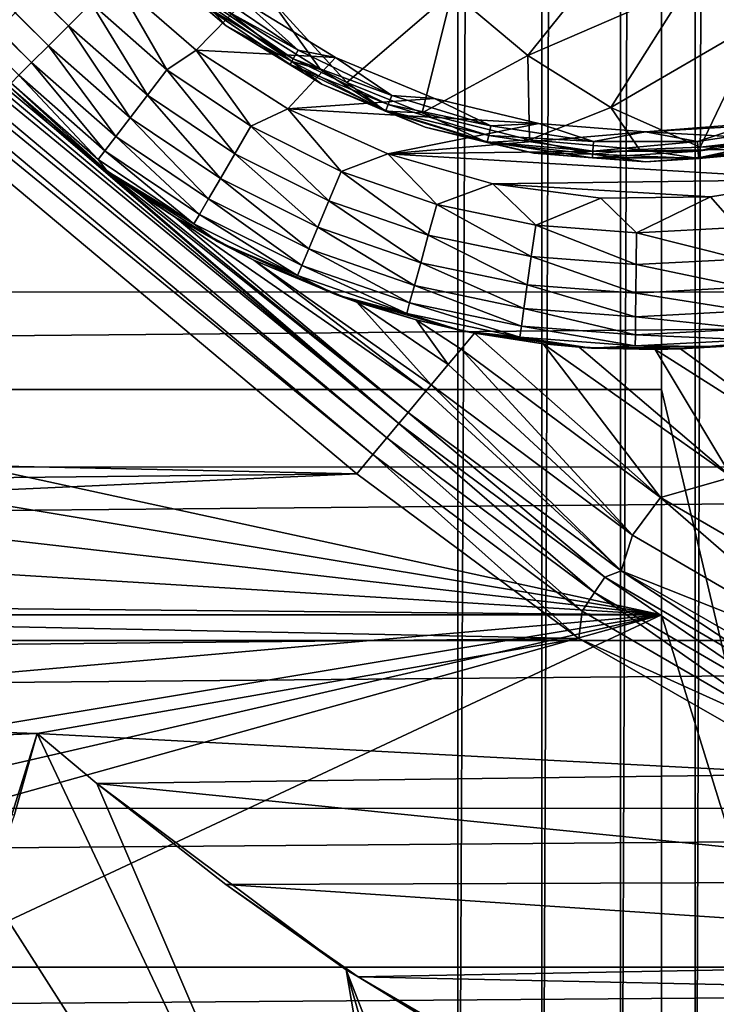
# Model space of a CAD drawing. Header units: metres. Extents: x -205 to 205, y -104 to 104.
# Tile 1026 of 1056: x 31.82 to 36.46, y -59.32 to -52.76. Entities that reach past the tile are written whole.
import ezdxf

# ---------------------------------------------------------------- set-up
doc = ezdxf.new("R2010")
doc.units = ezdxf.units.M
doc.layers.add('solid_01_2-CONSUMER_EHM_BOX_SW0001', color=7, linetype='CONTINUOUS')

msp = doc.modelspace()

# ---------------------------------------------------------------- linework, layer by layer
at = {"layer": 'solid_01_2-CONSUMER_EHM_BOX_SW0001'}
for points in [[(36.318722, -63.909256), (36.318783, 63.992058), (36.758934, 64.323364)], [(36.758873, -64.240562), (36.318722, -63.909256), (36.758934, 64.323364)], [(35.821896, -63.660854), (35.821957, 63.74366), (36.318783, 63.992058)], [(36.318722, -63.909256), (35.821896, -63.660854), (36.318783, 63.992058)], [(35.297779, -63.512024), (35.29784, 63.59483), (35.821957, 63.74366)], [(35.821896, -63.660854), (35.297779, -63.512024), (35.821957, 63.74366)], [(34.739155, -63.458595), (34.739216, 63.541405), (35.29784, 63.59483)], [(35.297779, -63.512024), (34.739155, -63.458595), (35.29784, 63.59483)], [(30.739157, -63.458595), (30.739216, 63.541405), (34.739216, 63.541405)], [(30.739157, -63.458595), (34.739216, 63.541405), (34.739155, -63.458595)], [(38.274673, -42.903759, 75), (-63.60397, -54.56757, 75), (63.596031, -54.576706, 75)], [(38.274673, -42.903759, 75), (37.499931, -42.958599, 75), (-63.60397, -54.56757, 75)], [(37.499931, -42.958599, 75), (-37.500069, -42.958565, 75), (-63.60397, -54.56757, 75)], [(32.146683, -52.801075, 13.400871), (22.784548, -43.531986, 13.366093), (22.673023, -43.574764, 13.293175)], [(32.146683, -52.801075, 13.400871), (22.906591, -43.490772, 13.423147), (22.784548, -43.531986, 13.366093)], [(32.29628, -52.651474, 13.474928), (22.906591, -43.490772, 13.423147), (32.146683, -52.801075, 13.400871)], [(32.012505, -52.935253, 13.281551), (22.673023, -43.574764, 13.293175), (22.577917, -43.615456, 13.20919)], [(32.146683, -52.801075, 13.400871), (22.673023, -43.574764, 13.293175), (32.012505, -52.935253, 13.281551)], [(31.900492, -53.047264, 13.122963), (22.503401, -43.652615, 13.120781), (22.450809, -43.686481, 13.034579)], [(31.900492, -53.047264, 13.122963), (22.577917, -43.615456, 13.20919), (22.503401, -43.652615, 13.120781)], [(32.012505, -52.935253, 13.281551), (22.577917, -43.615456, 13.20919), (31.900492, -53.047264, 13.122963)], [(31.900492, -53.047264, 13.122963), (22.450809, -43.686481, 13.034579), (22.41806, -43.718296, 12.95445)], [(31.900492, -53.047264, 13.122963), (22.41806, -43.718296, 12.95445), (31.816271, -53.131485, 12.933075)], [(36.095982, -55.224731, 66.416206), (36.096569, -47.07473, 63.099998), (37.595528, -61.574837, 69)], [(36.096462, -48.57473, 69.5), (36.096569, -47.07473, 63.099998), (36.095982, -55.224731, 66.416206)], [(37.595528, -61.574837, 69), (36.096569, -47.07473, 63.099998), (37.596569, -47.074837, 63.099998)], [(24.632376, -47.299171, 1.911433), (24.553011, -47.393753, 1.771438), (34.346348, -55.450455, 1.911131)], [(32.037598, -53.473587, 1.955192), (24.632376, -47.299171, 1.911433), (34.346348, -55.450455, 1.911131)], [(32.037598, -53.473587, 1.955192), (31.746521, -53.201237, 1.989862), (24.632376, -47.299171, 1.911433)], [(24.553011, -47.393753, 1.771438), (24.458305, -47.506618, 1.656828), (34.266949, -55.545078, 1.771182)], [(24.553011, -47.393753, 1.771438), (34.266949, -55.545078, 1.771182), (34.346348, -55.450455, 1.911131)], [(24.458305, -47.506618, 1.656828), (24.351671, -47.633701, 1.571667), (34.172215, -55.657974, 1.656628)], [(24.458305, -47.506618, 1.656828), (34.172215, -55.657974, 1.656628), (34.266949, -55.545078, 1.771182)], [(17.889746, -55.43552, 1.571667), (34.065784, -55.784817, 1.571667), (24.351671, -47.633701, 1.571667)], [(24.351671, -47.633701, 1.571667), (34.065784, -55.784817, 1.571667), (34.172215, -55.657974, 1.656628)], [(36.096462, -48.57473, 72), (28.001348, -52.968945, 72), (27.511869, -52.548653, 72)], [(36.096462, -48.57473, 72), (28.421572, -53.458485, 72), (28.001348, -52.968945, 72)], [(36.096462, -48.57473, 72), (28.763157, -54.006577, 72), (28.421572, -53.458485, 72)], [(36.096462, -48.57473, 72), (29.017485, -54.599308, 72), (28.763157, -54.006577, 72)], [(36.096462, -48.57473, 72), (29.179283, -55.224236, 72), (29.017485, -54.599308, 72)], [(36.096462, -48.57473, 72), (36.095982, -55.224731, 72), (29.179283, -55.224236, 72)], [(36.096462, -48.57473, 69.5), (36.095982, -55.224731, 72), (36.096462, -48.57473, 72)], [(36.096462, -48.57473, 69.5), (36.095982, -55.224731, 66.416206), (36.095982, -55.224731, 72)], [(36.759777, -52.764748, 17.757044), (37.159161, -51.853065, 18.128479), (36.268665, -52.538586, 17.911619)], [(35.812233, -52.243183, 18.055279), (34.700737, -52.576309, 17.780788), (35.204338, -52.999836, 17.622282)], [(36.268665, -52.538586, 17.911619), (35.812233, -52.243183, 18.055279), (35.204338, -52.999836, 17.622282)], [(32.630417, -52.317368, 17.098219), (33.197197, -52.801437, 17.098219), (33.05167, -52.642094, 17.216368)], [(33.197197, -52.801437, 13.7), (33.197197, -52.801437, 17.098219), (32.630417, -52.317368, 17.098219)], [(32.630417, -52.317368, 13.7), (33.197197, -52.801437, 13.7), (32.630417, -52.317368, 17.098219)], [(33.037079, -52.660393, 13.623464), (33.197197, -52.801437, 13.7), (32.630417, -52.317368, 13.7)], [(32.801975, -53.095814, 13.474928), (32.453629, -52.494129, 13.5), (32.29628, -52.651474, 13.474928)], [(33.314819, -52.639683, 13.5), (32.453629, -52.494129, 13.5), (32.996052, -52.963753, 13.5)], [(32.801975, -53.095814, 13.474928), (32.996052, -52.963753, 13.5), (32.453629, -52.494129, 13.5)], [(33.064144, -52.626453, 13.558523), (33.104652, -52.575653, 13.515164), (33.675964, -52.965168, 13.515164)], [(33.675964, -52.965168, 13.515164), (33.104652, -52.575653, 13.515164), (33.314819, -52.639683, 13.5)], [(34.700737, -52.576309, 17.780788), (33.476261, -52.604401, 17.425642), (33.999798, -53.179996, 17.260666)], [(34.700737, -52.576309, 17.780788), (33.999798, -53.179996, 17.260666), (34.502426, -53.382103, 17.260666)], [(35.204338, -52.999836, 17.622282), (34.700737, -52.576309, 17.780788), (34.502426, -53.382103, 17.260666)], [(36.268665, -52.538586, 17.911619), (35.204338, -52.999836, 17.622282), (35.758606, -53.346909, 17.447828)], [(36.759777, -52.764748, 17.757044), (36.268665, -52.538586, 17.911619), (35.758606, -53.346909, 17.447828)], [(32.29628, -52.651474, 13.474928), (32.146683, -52.801075, 13.400871), (32.672859, -53.263412, 13.400871)], [(32.801975, -53.095814, 13.474928), (32.29628, -52.651474, 13.474928), (32.672859, -53.263412, 13.400871)], [(33.923615, -53.012733, 13.5), (33.314819, -52.639683, 13.5), (32.996052, -52.963753, 13.5)], [(33.064144, -52.626453, 13.558523), (33.643478, -53.021439, 13.558523), (33.037079, -52.660393, 13.623464)], [(33.197197, -52.801437, 17.098219), (33.633476, -53.038765, 17.216368), (33.05167, -52.642094, 17.216368)], [(33.05167, -52.642094, 17.216368), (33.633476, -53.038765, 17.216368), (33.201771, -52.701351, 17.260666)], [(33.064144, -52.626453, 13.558523), (33.675964, -52.965168, 13.515164), (33.643478, -53.021439, 13.558523)], [(33.476261, -52.604401, 17.425642), (33.201771, -52.701351, 17.260666), (33.825165, -53.093193, 17.260666)], [(33.675964, -52.965168, 13.515164), (33.314819, -52.639683, 13.5), (33.923615, -53.012733, 13.5)], [(33.476261, -52.604401, 17.425642), (33.825165, -53.093193, 17.260666), (33.999798, -53.179996, 17.260666)], [(33.037079, -52.660393, 13.623464), (33.621773, -53.059032, 13.623464), (33.197197, -52.801437, 13.7)], [(33.643478, -53.021439, 13.558523), (33.621773, -53.059032, 13.623464), (33.037079, -52.660393, 13.623464)], [(33.633476, -53.038765, 17.216368), (33.825165, -53.093193, 17.260666), (33.201771, -52.701351, 17.260666)], [(36.759777, -52.764748, 17.757044), (35.758606, -53.346909, 17.447828), (36.352333, -53.611111, 17.260666)], [(36.759777, -52.764748, 17.757044), (36.352333, -53.611111, 17.260666), (36.68454, -53.573166, 17.260666)], [(32.146683, -52.801075, 13.400871), (32.012505, -52.935253, 13.281551), (32.557056, -53.413734, 13.281551)], [(32.672859, -53.263412, 13.400871), (32.146683, -52.801075, 13.400871), (32.557056, -53.413734, 13.281551)], [(33.197197, -52.801437, 17.098219), (33.832722, -53.190884, 17.098219), (33.633476, -53.038765, 17.216368)], [(33.832722, -53.190884, 13.7), (33.832722, -53.190884, 17.098219), (33.197197, -52.801437, 17.098219)], [(33.197197, -52.801437, 13.7), (33.832722, -53.190884, 13.7), (33.197197, -52.801437, 17.098219)], [(33.621773, -53.059032, 13.623464), (33.832722, -53.190884, 13.7), (33.197197, -52.801437, 13.7)], [(32.012505, -52.935253, 13.281551), (31.900492, -53.047264, 13.122963), (32.460384, -53.539223, 13.122963)], [(32.557056, -53.413734, 13.281551), (32.012505, -52.935253, 13.281551), (32.460384, -53.539223, 13.122963)], [(33.360619, -53.471413, 13.474928), (32.996052, -52.963753, 13.5), (32.801975, -53.095814, 13.474928)], [(33.923615, -53.012733, 13.5), (32.996052, -52.963753, 13.5), (33.607624, -53.354992, 13.5)], [(33.360619, -53.471413, 13.474928), (33.607624, -53.354992, 13.5), (32.996052, -52.963753, 13.5)], [(33.643478, -53.021439, 13.558523), (33.675964, -52.965168, 13.515164), (34.29895, -53.265182, 13.515164)], [(34.29895, -53.265182, 13.515164), (33.675964, -52.965168, 13.515164), (33.923615, -53.012733, 13.5)], [(31.900492, -53.047264, 13.122963), (31.816271, -53.131485, 12.933075), (32.387695, -53.633579, 12.933075)], [(32.460384, -53.539223, 13.122963), (31.900492, -53.047264, 13.122963), (32.387695, -53.633579, 12.933075)], [(34.583275, -53.28595, 13.5), (33.923615, -53.012733, 13.5), (33.607624, -53.354992, 13.5)], [(33.643478, -53.021439, 13.558523), (34.275211, -53.325665, 13.558523), (33.621773, -53.059032, 13.623464)], [(33.832722, -53.190884, 17.098219), (34.257401, -53.371048, 17.160311), (33.633476, -53.038765, 17.216368)], [(33.633476, -53.038765, 17.216368), (34.257401, -53.371048, 17.160311), (33.825165, -53.093193, 17.260666)], [(33.643478, -53.021439, 13.558523), (34.29895, -53.265182, 13.515164), (34.275211, -53.325665, 13.558523)], [(34.29895, -53.265182, 13.515164), (33.923615, -53.012733, 13.5), (34.583275, -53.28595, 13.5)], [(35.204338, -52.999836, 17.622282), (34.502426, -53.382103, 17.260666), (35.216682, -53.560886, 17.260666)], [(35.758606, -53.346909, 17.447828), (35.204338, -52.999836, 17.622282), (35.216682, -53.560886, 17.260666)], [(32.801975, -53.095814, 13.474928), (32.672859, -53.263412, 13.400871), (33.254139, -53.654224, 13.400871)], [(33.360619, -53.471413, 13.474928), (32.801975, -53.095814, 13.474928), (33.254139, -53.654224, 13.400871)], [(33.621773, -53.059032, 13.623464), (34.259354, -53.366074, 13.623464), (33.832722, -53.190884, 13.7)], [(34.275211, -53.325665, 13.558523), (34.259354, -53.366074, 13.623464), (33.621773, -53.059032, 13.623464)], [(34.257401, -53.371048, 17.160311), (33.999798, -53.179996, 17.260666), (33.825165, -53.093193, 17.260666)], [(31.816271, -53.131485, 12.933075), (31.764072, -53.183685, 12.721427), (32.342644, -53.692059, 12.721427)], [(32.387695, -53.633579, 12.933075), (31.816271, -53.131485, 12.933075), (32.342644, -53.692059, 12.721427)], [(34.257401, -53.371048, 17.160311), (34.502426, -53.382103, 17.260666), (33.999798, -53.179996, 17.260666)], [(32.404606, -53.770142, 12.5), (31.764072, -53.183685, 12.721427), (31.746521, -53.201237, 12.5)], [(31.746521, -53.201237, 12.5), (31.746521, -53.201237, 1.989862), (32.037598, -53.473587, 1.955192)], [(31.746521, -53.201237, 12.5), (32.037598, -53.473587, 1.955192), (32.340057, -53.721371, 1.962343)], [(32.404606, -53.770142, 12.5), (31.746521, -53.201237, 12.5), (32.340057, -53.721371, 1.962343)], [(32.404606, -53.770142, 12.5), (32.342644, -53.692059, 12.721427), (31.764072, -53.183685, 12.721427)], [(33.832722, -53.190884, 17.098219), (34.521343, -53.47612, 17.098219), (34.257401, -53.371048, 17.160311)], [(34.521343, -53.47612, 13.7), (34.521343, -53.47612, 17.098219), (33.832722, -53.190884, 17.098219)], [(33.832722, -53.190884, 13.7), (34.521343, -53.47612, 13.7), (33.832722, -53.190884, 17.098219)], [(34.259354, -53.366074, 13.623464), (34.521343, -53.47612, 13.7), (33.832722, -53.190884, 13.7)], [(32.672859, -53.263412, 13.400871), (32.557056, -53.413734, 13.281551), (33.158634, -53.818195, 13.281551)], [(33.254139, -53.654224, 13.400871), (32.672859, -53.263412, 13.400871), (33.158634, -53.818195, 13.281551)], [(35.277554, -53.452606, 13.5), (34.583275, -53.28595, 13.5), (33.607624, -53.354992, 13.5)], [(34.275211, -53.325665, 13.558523), (34.29895, -53.265182, 13.515164), (34.959694, -53.468994, 13.515164)], [(34.959694, -53.468994, 13.515164), (34.29895, -53.265182, 13.515164), (34.583275, -53.28595, 13.5)], [(34.959694, -53.468994, 13.515164), (34.583275, -53.28595, 13.5), (35.277554, -53.452606, 13.5)], [(33.96294, -53.77203, 13.474928), (33.607624, -53.354992, 13.5), (33.360619, -53.471413, 13.474928)], [(35.277554, -53.452606, 13.5), (33.607624, -53.354992, 13.5), (34.272198, -53.654556, 13.5)], [(33.96294, -53.77203, 13.474928), (34.272198, -53.654556, 13.5), (33.607624, -53.354992, 13.5)], [(34.521343, -53.47612, 17.098219), (34.934387, -53.579868, 17.160311), (34.257401, -53.371048, 17.160311)], [(34.257401, -53.371048, 17.160311), (34.934387, -53.579868, 17.160311), (34.502426, -53.382103, 17.260666)], [(34.275211, -53.325665, 13.558523), (34.945232, -53.532341, 13.558523), (34.259354, -53.366074, 13.623464)], [(34.259354, -53.366074, 13.623464), (34.935574, -53.574661, 13.623464), (34.521343, -53.47612, 13.7)], [(34.945232, -53.532341, 13.558523), (34.935574, -53.574661, 13.623464), (34.259354, -53.366074, 13.623464)], [(34.275211, -53.325665, 13.558523), (34.959694, -53.468994, 13.515164), (34.945232, -53.532341, 13.558523)], [(35.758606, -53.346909, 17.447828), (35.216682, -53.560886, 17.260666), (35.950142, -53.625103, 17.260666)], [(35.758606, -53.346909, 17.447828), (35.950142, -53.625103, 17.260666), (36.352333, -53.611111, 17.260666)], [(35.989357, -53.508598, 13.5), (37.82262, -53.61031, 13.5), (38.636383, -53.354675, 13.5)], [(36.701153, -53.452545, 13.5), (35.989357, -53.508598, 13.5), (38.636383, -53.354675, 13.5)], [(32.557056, -53.413734, 13.281551), (32.460384, -53.539223, 13.122963), (33.078903, -53.955078, 13.122963)], [(33.158634, -53.818195, 13.281551), (32.557056, -53.413734, 13.281551), (33.078903, -53.955078, 13.122963)], [(34.934387, -53.579868, 17.160311), (35.216682, -53.560886, 17.260666), (34.502426, -53.382103, 17.260666)], [(32.340057, -53.721371, 1.962343), (32.037598, -53.473587, 1.955192), (34.346348, -55.450455, 1.911131)], [(33.360619, -53.471413, 13.474928), (33.254139, -53.654224, 13.400871), (33.880856, -53.967022, 13.400871)], [(33.96294, -53.77203, 13.474928), (33.360619, -53.471413, 13.474928), (33.880856, -53.967022, 13.400871)], [(35.989357, -53.508598, 13.5), (35.277554, -53.452606, 13.5), (34.272198, -53.654556, 13.5)], [(35.989357, -53.508598, 13.5), (34.272198, -53.654556, 13.5), (37.82262, -53.61031, 13.5)], [(34.521343, -53.47612, 17.098219), (35.246109, -53.65012, 17.098219), (34.934387, -53.579868, 17.160311)], [(35.246109, -53.65012, 13.7), (35.246109, -53.65012, 17.098219), (34.521343, -53.47612, 17.098219)], [(34.521343, -53.47612, 13.7), (35.246109, -53.65012, 13.7), (34.521343, -53.47612, 17.098219)], [(34.935574, -53.574661, 13.623464), (35.246109, -53.65012, 13.7), (34.521343, -53.47612, 13.7)], [(34.945232, -53.532341, 13.558523), (34.959694, -53.468994, 13.515164), (35.643429, -53.572052, 13.515164)], [(35.643429, -53.572052, 13.515164), (34.959694, -53.468994, 13.515164), (35.277554, -53.452606, 13.5)], [(35.643429, -53.572052, 13.515164), (35.277554, -53.452606, 13.5), (35.989357, -53.508598, 13.5)], [(36.334892, -53.572052, 13.515164), (35.643429, -53.572052, 13.515164), (35.989357, -53.508598, 13.5)], [(36.334892, -53.572052, 13.515164), (35.989357, -53.508598, 13.5), (36.701153, -53.452545, 13.5)], [(37.018631, -53.468998, 13.515164), (36.334892, -53.572052, 13.515164), (36.701153, -53.452545, 13.5)], [(36.339748, -53.636845, 13.558523), (36.334892, -53.572052, 13.515164), (37.018631, -53.468998, 13.515164)], [(36.339748, -53.636845, 13.558523), (37.018631, -53.468998, 13.515164), (37.033089, -53.532341, 13.558523)], [(32.460384, -53.539223, 13.122963), (32.387695, -53.633579, 12.933075), (33.018955, -54.057999, 12.933075)], [(33.078903, -53.955078, 13.122963), (32.460384, -53.539223, 13.122963), (33.018955, -54.057999, 12.933075)], [(34.934387, -53.579868, 17.160311), (35.637081, -53.656796, 17.216368), (35.216682, -53.560886, 17.260666)], [(34.945232, -53.532341, 13.558523), (35.638577, -53.636845, 13.558523), (34.935574, -53.574661, 13.623464)], [(34.945232, -53.532341, 13.558523), (35.643429, -53.572052, 13.515164), (35.638577, -53.636845, 13.558523)], [(35.637081, -53.656796, 17.216368), (35.950142, -53.625103, 17.260666), (35.216682, -53.560886, 17.260666)], [(35.638577, -53.636845, 13.558523), (35.643429, -53.572052, 13.515164), (36.334892, -53.572052, 13.515164)], [(35.638577, -53.636845, 13.558523), (36.334892, -53.572052, 13.515164), (36.339748, -53.636845, 13.558523)], [(36.339748, -53.636845, 13.558523), (37.033089, -53.532341, 13.558523), (36.342991, -53.680134, 13.623464)], [(37.033089, -53.532341, 13.558523), (37.042747, -53.574665, 13.623464), (36.342991, -53.680134, 13.623464)], [(37.043938, -53.579872, 17.160311), (36.68454, -53.573166, 17.260666), (36.352333, -53.611111, 17.260666)], [(32.387695, -53.633579, 12.933075), (32.342644, -53.692059, 12.721427), (32.9818, -54.121788, 12.721427)], [(33.018955, -54.057999, 12.933075), (32.387695, -53.633579, 12.933075), (32.9818, -54.121788, 12.721427)], [(34.272198, -53.654556, 13.5), (37.138, -53.824825, 13.5), (37.82262, -53.61031, 13.5)], [(35.246109, -53.65012, 17.098219), (35.637081, -53.656796, 17.216368), (34.934387, -53.579868, 17.160311)], [(34.935574, -53.574661, 13.623464), (35.63533, -53.680134, 13.623464), (35.246109, -53.65012, 13.7)], [(35.638577, -53.636845, 13.558523), (35.63533, -53.680134, 13.623464), (34.935574, -53.574661, 13.623464)], [(36.339748, -53.636845, 13.558523), (36.342991, -53.680134, 13.623464), (35.63533, -53.680134, 13.623464)], [(35.638577, -53.636845, 13.558523), (36.339748, -53.636845, 13.558523), (35.63533, -53.680134, 13.623464)], [(35.637081, -53.656796, 17.216368), (36.343391, -53.685459, 17.160311), (35.950142, -53.625103, 17.260666)], [(36.343391, -53.685459, 17.160311), (36.352333, -53.611111, 17.260666), (35.950142, -53.625103, 17.260666)], [(36.342991, -53.680134, 13.623464), (37.042747, -53.574665, 13.623464), (36.732235, -53.650116, 13.7)], [(36.732235, -53.650116, 17.098219), (37.043938, -53.579872, 17.160311), (36.343391, -53.685459, 17.160311)], [(36.343391, -53.685459, 17.160311), (37.043938, -53.579872, 17.160311), (36.352333, -53.611111, 17.260666)], [(32.404606, -53.770142, 12.5), (32.9818, -54.121788, 12.721427), (32.342644, -53.692059, 12.721427)], [(33.254139, -53.654224, 13.400871), (33.158634, -53.818195, 13.281551), (33.807236, -54.141914, 13.281551)], [(33.880856, -53.967022, 13.400871), (33.254139, -53.654224, 13.400871), (33.807236, -54.141914, 13.281551)], [(34.598923, -53.992676, 13.474928), (34.272198, -53.654556, 13.5), (33.96294, -53.77203, 13.474928)], [(34.272198, -53.654556, 13.5), (34.971481, -53.853935, 13.5), (37.138, -53.824825, 13.5)], [(34.598923, -53.992676, 13.474928), (34.971481, -53.853935, 13.5), (34.272198, -53.654556, 13.5)], [(35.246109, -53.65012, 17.098219), (35.989174, -53.708599, 17.098219), (35.637081, -53.656796, 17.216368)], [(35.989174, -53.708599, 13.7), (35.989174, -53.708599, 17.098219), (35.246109, -53.65012, 17.098219)], [(35.246109, -53.65012, 13.7), (35.989174, -53.708599, 13.7), (35.246109, -53.65012, 17.098219)], [(35.63533, -53.680134, 13.623464), (35.989174, -53.708599, 13.7), (35.246109, -53.65012, 13.7)], [(35.63533, -53.680134, 13.623464), (36.342991, -53.680134, 13.623464), (35.989174, -53.708599, 13.7)], [(35.989174, -53.708599, 17.098219), (36.343391, -53.685459, 17.160311), (35.637081, -53.656796, 17.216368)], [(35.989174, -53.708599, 17.098219), (36.732235, -53.650116, 17.098219), (36.343391, -53.685459, 17.160311)], [(36.732235, -53.650116, 13.7), (36.732235, -53.650116, 17.098219), (35.989174, -53.708599, 17.098219)], [(35.989174, -53.708599, 13.7), (36.732235, -53.650116, 13.7), (35.989174, -53.708599, 17.098219)], [(36.342991, -53.680134, 13.623464), (36.732235, -53.650116, 13.7), (35.989174, -53.708599, 13.7)], [(32.340057, -53.721371, 1.962343), (34.346348, -55.450455, 1.911131), (34.407589, -55.377468, 2.071429)], [(32.623722, -53.925873, 2.004916), (32.340057, -53.721371, 1.962343), (34.407589, -55.377468, 2.071429)], [(32.404606, -53.770142, 12.5), (32.340057, -53.721371, 1.962343), (32.623722, -53.925873, 2.004916)], [(32.404606, -53.770142, 12.5), (32.623722, -53.925873, 2.004916), (32.85614, -54.075645, 2.071429)], [(32.404606, -53.770142, 12.5), (32.85614, -54.075645, 2.071429), (33.138039, -54.237904, 12.5)], [(32.404606, -53.770142, 12.5), (33.138039, -54.237904, 12.5), (32.9818, -54.121788, 12.721427)], [(33.158634, -53.818195, 13.281551), (33.078903, -53.955078, 13.122963), (33.745777, -54.287918, 13.122963)], [(33.807236, -54.141914, 13.281551), (33.158634, -53.818195, 13.281551), (33.745777, -54.287918, 13.122963)], [(33.96294, -53.77203, 13.474928), (33.880856, -53.967022, 13.400871), (34.542603, -54.196609, 13.400871)], [(34.598923, -53.992676, 13.474928), (33.96294, -53.77203, 13.474928), (34.542603, -54.196609, 13.400871)], [(34.971481, -53.853935, 13.5), (36.421165, -53.939899, 13.5), (37.138, -53.824825, 13.5)], [(36.60146, -54.1451, 13.474928), (37.138, -53.824825, 13.5), (36.421165, -53.939899, 13.5)], [(35.258003, -54.129684, 13.474928), (34.971481, -53.853935, 13.5), (34.598923, -53.992676, 13.474928)], [(34.971481, -53.853935, 13.5), (35.692284, -53.949776, 13.5), (36.421165, -53.939899, 13.5)], [(35.258003, -54.129684, 13.474928), (35.692284, -53.949776, 13.5), (34.971481, -53.853935, 13.5)], [(32.85614, -54.075645, 2.071429), (32.623722, -53.925873, 2.004916), (34.407589, -55.377468, 2.071429)], [(33.078903, -53.955078, 13.122963), (33.018955, -54.057999, 12.933075), (33.699566, -54.397694, 12.933075)], [(33.745777, -54.287918, 13.122963), (33.078903, -53.955078, 13.122963), (33.699566, -54.397694, 12.933075)], [(33.880856, -53.967022, 13.400871), (33.807236, -54.141914, 13.281551), (34.492092, -54.379517, 13.281551)], [(34.542603, -54.196609, 13.400871), (33.880856, -53.967022, 13.400871), (34.492092, -54.379517, 13.281551)], [(35.929234, -54.180775, 13.474928), (35.692284, -53.949776, 13.5), (35.258003, -54.129684, 13.474928)], [(35.929234, -54.180775, 13.474928), (36.421165, -53.939899, 13.5), (35.692284, -53.949776, 13.5)], [(36.60146, -54.1451, 13.474928), (36.421165, -53.939899, 13.5), (35.929234, -54.180775, 13.474928)], [(34.598923, -53.992676, 13.474928), (34.542603, -54.196609, 13.400871), (35.228386, -54.339165, 13.400871)], [(35.258003, -54.129684, 13.474928), (34.598923, -53.992676, 13.474928), (35.228386, -54.339165, 13.400871)], [(32.85614, -54.075645, 2.071429), (34.407589, -55.377468, 2.071429), (34.526539, -55.23571, 2.396312)], [(33.380192, -54.361675, 2.290733), (32.85614, -54.075645, 2.071429), (34.526539, -55.23571, 2.396312)], [(33.380192, -54.361675, 2.290733), (33.138039, -54.237904, 12.5), (32.85614, -54.075645, 2.071429)], [(33.018955, -54.057999, 12.933075), (32.9818, -54.121788, 12.721427), (33.670925, -54.465729, 12.721427)], [(33.699566, -54.397694, 12.933075), (33.018955, -54.057999, 12.933075), (33.670925, -54.465729, 12.721427)], [(33.138039, -54.237904, 12.5), (33.670925, -54.465729, 12.721427), (32.9818, -54.121788, 12.721427)], [(33.807236, -54.141914, 13.281551), (33.745777, -54.287918, 13.122963), (34.449921, -54.532211, 13.122963)], [(34.492092, -54.379517, 13.281551), (33.807236, -54.141914, 13.281551), (34.449921, -54.532211, 13.122963)], [(35.258003, -54.129684, 13.474928), (35.228386, -54.339165, 13.400871), (35.926807, -54.392326, 13.400871)], [(35.929234, -54.180775, 13.474928), (35.258003, -54.129684, 13.474928), (35.926807, -54.392326, 13.400871)], [(36.60146, -54.1451, 13.474928), (35.929234, -54.180775, 13.474928), (36.626266, -54.355206, 13.400871)], [(34.542603, -54.196609, 13.400871), (34.492092, -54.379517, 13.281551), (35.20182, -54.52705, 13.281551)], [(35.228386, -54.339165, 13.400871), (34.542603, -54.196609, 13.400871), (35.20182, -54.52705, 13.281551)], [(35.929234, -54.180775, 13.474928), (35.926807, -54.392326, 13.400871), (36.626266, -54.355206, 13.400871)], [(33.138039, -54.237904, 12.5), (33.9314, -54.594696, 12.5), (33.670925, -54.465729, 12.721427)], [(33.380192, -54.361675, 2.290733), (33.9314, -54.594696, 12.5), (33.138039, -54.237904, 12.5)], [(33.745777, -54.287918, 13.122963), (33.699566, -54.397694, 12.933075), (34.418217, -54.647018, 12.933075)], [(34.449921, -54.532211, 13.122963), (33.745777, -54.287918, 13.122963), (34.418217, -54.647018, 12.933075)], [(35.228386, -54.339165, 13.400871), (35.20182, -54.52705, 13.281551), (35.924629, -54.582069, 13.281551)], [(35.926807, -54.392326, 13.400871), (35.228386, -54.339165, 13.400871), (35.924629, -54.582069, 13.281551)], [(36.626266, -54.355206, 13.400871), (35.926807, -54.392326, 13.400871), (36.648514, -54.543652, 13.281551)], [(33.380192, -54.361675, 2.290733), (34.526539, -55.23571, 2.396312), (34.561871, -55.193604, 2.474663)], [(33.380192, -54.361675, 2.290733), (34.561871, -55.193604, 2.474663), (34.06712, -54.64241, 2.607654)], [(33.380192, -54.361675, 2.290733), (34.06712, -54.64241, 2.607654), (33.9314, -54.594696, 12.5)], [(33.699566, -54.397694, 12.933075), (33.670925, -54.465729, 12.721427), (34.398563, -54.718174, 12.721427)], [(34.418217, -54.647018, 12.933075), (33.699566, -54.397694, 12.933075), (34.398563, -54.718174, 12.721427)], [(34.492092, -54.379517, 13.281551), (34.449921, -54.532211, 13.122963), (35.179642, -54.683903, 13.122963)], [(35.20182, -54.52705, 13.281551), (34.492092, -54.379517, 13.281551), (35.179642, -54.683903, 13.122963)], [(35.926807, -54.392326, 13.400871), (35.924629, -54.582069, 13.281551), (36.648514, -54.543652, 13.281551)], [(33.9314, -54.594696, 12.5), (34.398563, -54.718174, 12.721427), (33.670925, -54.465729, 12.721427)], [(34.449921, -54.532211, 13.122963), (34.418217, -54.647018, 12.933075), (35.162968, -54.801834, 12.933075)], [(35.179642, -54.683903, 13.122963), (34.449921, -54.532211, 13.122963), (35.162968, -54.801834, 12.933075)], [(35.20182, -54.52705, 13.281551), (35.179642, -54.683903, 13.122963), (35.922813, -54.740467, 13.122963)], [(35.924629, -54.582069, 13.281551), (35.20182, -54.52705, 13.281551), (35.922813, -54.740467, 13.122963)], [(36.648514, -54.543652, 13.281551), (35.924629, -54.582069, 13.281551), (36.667084, -54.70097, 13.122963)], [(-63.60397, -54.56757, 75), (-63.528271, -55.733059, 75), (63.596031, -54.576706, 75)], [(-63.528271, -55.733059, 75), (63.520164, -55.74218, 75), (63.596031, -54.576706, 75)], [(33.9314, -54.594696, 12.5), (34.768017, -54.833015, 12.5), (34.398563, -54.718174, 12.721427)], [(34.461193, -54.76078, 2.783489), (34.768017, -54.833015, 12.5), (33.9314, -54.594696, 12.5)], [(34.06712, -54.64241, 2.607654), (34.461193, -54.76078, 2.783489), (33.9314, -54.594696, 12.5)], [(35.924629, -54.582069, 13.281551), (35.922813, -54.740467, 13.122963), (36.667084, -54.70097, 13.122963)], [(34.06712, -54.64241, 2.607654), (34.561871, -55.193604, 2.474663), (34.675301, -55.058422, 2.689963)], [(34.06712, -54.64241, 2.607654), (34.675301, -55.058422, 2.689963), (34.461193, -54.76078, 2.783489)], [(34.418217, -54.647018, 12.933075), (34.398563, -54.718174, 12.721427), (35.152634, -54.874928, 12.721427)], [(35.162968, -54.801834, 12.933075), (34.418217, -54.647018, 12.933075), (35.152634, -54.874928, 12.721427)], [(35.179642, -54.683903, 13.122963), (35.162968, -54.801834, 12.933075), (35.921444, -54.859566, 12.933075)], [(35.922813, -54.740467, 13.122963), (35.179642, -54.683903, 13.122963), (35.921444, -54.859566, 12.933075)], [(34.768017, -54.833015, 12.5), (35.152634, -54.874928, 12.721427), (34.398563, -54.718174, 12.721427)], [(35.922813, -54.740467, 13.122963), (35.921444, -54.859566, 12.933075), (36.681049, -54.819256, 12.933075)], [(36.667084, -54.70097, 13.122963), (35.922813, -54.740467, 13.122963), (36.681049, -54.819256, 12.933075)], [(34.461193, -54.76078, 2.783489), (34.762089, -54.954994, 2.826262), (34.850548, -54.849571, 2.945816)], [(34.461193, -54.76078, 2.783489), (34.850548, -54.849571, 2.945816), (34.768017, -54.833015, 12.5)], [(34.461193, -54.76078, 2.783489), (34.675301, -55.058422, 2.689963), (34.762089, -54.954994, 2.826262)], [(35.162968, -54.801834, 12.933075), (35.152634, -54.874928, 12.721427), (35.920597, -54.93338, 12.721427)], [(35.921444, -54.859566, 12.933075), (35.162968, -54.801834, 12.933075), (35.920597, -54.93338, 12.721427)], [(36.681049, -54.819256, 12.933075), (35.921444, -54.859566, 12.933075), (36.689705, -54.892567, 12.721427)], [(34.762089, -54.954994, 2.826262), (36.08865, -55.943653, 2.826262), (34.850548, -54.849571, 2.945816)], [(34.768017, -54.833015, 12.5), (34.850548, -54.849571, 2.945816), (35.307575, -54.919758, 3.113578)], [(34.768017, -54.833015, 12.5), (35.307575, -54.919758, 3.113578), (35.547688, -54.942333, 3.190249)], [(34.768017, -54.833015, 12.5), (35.547688, -54.942333, 3.190249), (35.630302, -54.947857, 12.5)], [(34.768017, -54.833015, 12.5), (35.630302, -54.947857, 12.5), (35.152634, -54.874928, 12.721427)], [(36.08865, -55.943653, 2.826262), (35.307575, -54.919758, 3.113578), (34.850548, -54.849571, 2.945816)], [(35.630302, -54.947857, 12.5), (35.920597, -54.93338, 12.721427), (35.152634, -54.874928, 12.721427)], [(35.921444, -54.859566, 12.933075), (35.920597, -54.93338, 12.721427), (36.689705, -54.892567, 12.721427)], [(36.08865, -55.943653, 2.826262), (36.563931, -55.807259, 3.113388), (35.307575, -54.919758, 3.113578)], [(35.547688, -54.942333, 3.190249), (35.307575, -54.919758, 3.113578), (36.563931, -55.807259, 3.113388)], [(36.052807, -54.95826, 3.326003), (35.547688, -54.942333, 3.190249), (36.563931, -55.807259, 3.113388)], [(35.630302, -54.947857, 12.5), (35.547688, -54.942333, 3.190249), (36.052807, -54.95826, 3.326003)], [(35.630302, -54.947857, 12.5), (36.500134, -54.936802, 12.5), (35.920597, -54.93338, 12.721427)], [(35.630302, -54.947857, 12.5), (36.222809, -54.954048, 3.363718), (36.500134, -54.936802, 12.5)], [(35.630302, -54.947857, 12.5), (36.052807, -54.95826, 3.326003), (36.222809, -54.954048, 3.363718)], [(36.500134, -54.936802, 12.5), (36.689705, -54.892567, 12.721427), (35.920597, -54.93338, 12.721427)], [(36.773235, -54.907146, 3.456348), (36.222809, -54.954048, 3.363718), (37.405293, -55.81768, 3.325905)], [(36.500134, -54.936802, 12.5), (36.222809, -54.954048, 3.363718), (36.773235, -54.907146, 3.456348)], [(34.675301, -55.058422, 2.689963), (35.902519, -56.194016, 2.474663), (34.762089, -54.954994, 2.826262)], [(35.902519, -56.194016, 2.474663), (36.08865, -55.943653, 2.826262), (34.762089, -54.954994, 2.826262)], [(36.222809, -54.954048, 3.363718), (36.052807, -54.95826, 3.326003), (37.405293, -55.81768, 3.325905)], [(37.405293, -55.81768, 3.325905), (36.052807, -54.95826, 3.326003), (36.563931, -55.807259, 3.113388)], [(34.675301, -55.058422, 2.689963), (34.561871, -55.193604, 2.474663), (35.902519, -56.194016, 2.474663)], [(34.526539, -55.23571, 2.396312), (35.82703, -56.431637, 2.071429), (34.561871, -55.193604, 2.474663)], [(34.561871, -55.193604, 2.474663), (35.82703, -56.431637, 2.071429), (35.902519, -56.194016, 2.474663)], [(36.095982, -55.224731, 72), (29.179283, -55.224236, 67), (29.179283, -55.224236, 72)], [(29.179283, -55.224236, 66.416206), (29.179283, -55.224236, 67), (36.095982, -55.224731, 72)], [(29.179283, -55.224236, 66.416206), (36.095982, -55.224731, 72), (36.095982, -55.224731, 66.416206)], [(29.179283, -55.224236, 66.416206), (36.095982, -55.224731, 66.416206), (36.095875, -56.724731, 67.02655)], [(29.22772, -55.580963, 66.561356), (29.179283, -55.224236, 66.416206), (36.095875, -56.724731, 67.02655)], [(34.526539, -55.23571, 2.396312), (34.407589, -55.377468, 2.071429), (35.82703, -56.431637, 2.071429)], [(36.095982, -55.224731, 66.416206), (37.595528, -61.574837, 69), (36.095875, -56.724731, 67.02655)], [(34.407589, -55.377468, 2.071429), (34.346348, -55.450455, 1.911131), (35.717644, -56.473736, 1.911131)], [(35.82703, -56.431637, 2.071429), (34.407589, -55.377468, 2.071429), (35.717644, -56.473736, 1.911131)], [(17.869715, -55.958588, 1.571667), (34.065784, -55.784817, 1.571667), (17.889746, -55.43552, 1.571667)], [(34.346348, -55.450455, 1.911131), (34.266949, -55.545078, 1.771182), (35.64954, -56.576786, 1.771182)], [(35.717644, -56.473736, 1.911131), (34.346348, -55.450455, 1.911131), (35.64954, -56.576786, 1.771182)], [(29.245798, -55.941055, 66.707878), (29.22772, -55.580963, 66.561356), (36.095875, -56.724731, 67.02655)], [(34.266949, -55.545078, 1.771182), (34.172215, -55.657974, 1.656628), (35.568279, -56.699738, 1.656628)], [(35.64954, -56.576786, 1.771182), (34.266949, -55.545078, 1.771182), (35.568279, -56.699738, 1.656628)], [(35.545765, -56.881969, 1.571667), (34.172215, -55.657974, 1.656628), (34.065784, -55.784817, 1.571667)], [(35.545765, -56.881969, 1.571667), (35.568279, -56.699738, 1.656628), (34.172215, -55.657974, 1.656628)], [(-63.528271, -55.733059, 75), (-63.299843, -56.888084, 75), (63.520164, -55.74218, 75)], [(-63.299843, -56.888084, 75), (63.291569, -56.897175, 75), (63.520164, -55.74218, 75)], [(17.89712, -56.517815, 1.571667), (34.065784, -55.784817, 1.571667), (17.869715, -55.958588, 1.571667)], [(17.89712, -56.517815, 1.571667), (35.545765, -56.881969, 1.571667), (34.065784, -55.784817, 1.571667)], [(36.08865, -55.943653, 2.826262), (37.520161, -56.773106, 2.826262), (36.563931, -55.807259, 3.113388)], [(29.233292, -56.301422, 66.854507), (29.245798, -55.941055, 66.707878), (36.095875, -56.724731, 67.02655)], [(35.902519, -56.194016, 2.474663), (37.348366, -57.035259, 2.474663), (36.08865, -55.943653, 2.826262)], [(37.348366, -57.035259, 2.474663), (37.520161, -56.773106, 2.826262), (36.08865, -55.943653, 2.826262)], [(35.902519, -56.194016, 2.474663), (35.82703, -56.431637, 2.071429), (37.348366, -57.035259, 2.474663)], [(29.233292, -56.301422, 66.854507), (36.095875, -56.724731, 67.02655), (29.190203, -56.659492, 67)], [(35.82703, -56.431637, 2.071429), (35.717644, -56.473736, 1.911131), (37.196548, -57.334213, 1.911131)], [(37.361305, -57.310326, 2.071429), (35.82703, -56.431637, 2.071429), (37.196548, -57.334213, 1.911131)], [(37.348366, -57.035259, 2.474663), (35.82703, -56.431637, 2.071429), (37.361305, -57.310326, 2.071429)], [(17.961136, -57.060879, 1.571667), (35.545765, -56.881969, 1.571667), (17.89712, -56.517815, 1.571667)], [(35.717644, -56.473736, 1.911131), (35.64954, -56.576786, 1.771182), (37.140617, -57.444347, 1.771182)], [(37.196548, -57.334213, 1.911131), (35.717644, -56.473736, 1.911131), (37.140617, -57.444347, 1.771182)], [(35.64954, -56.576786, 1.771182), (35.568279, -56.699738, 1.656628), (37.073887, -57.575752, 1.656628)], [(37.140617, -57.444347, 1.771182), (35.64954, -56.576786, 1.771182), (37.073887, -57.575752, 1.656628)], [(36.095875, -56.724731, 67.02655), (29.179176, -56.724236, 67), (29.190203, -56.659492, 67)], [(35.545765, -56.881969, 1.571667), (37.073887, -57.575752, 1.656628), (35.568279, -56.699738, 1.656628)], [(36.095875, -56.724731, 72), (25.745527, -61.573986, 72), (28.000917, -58.979355, 72)], [(36.095875, -56.724731, 72), (36.095528, -61.57473, 72), (25.745527, -61.573986, 72)], [(36.095875, -56.724731, 72), (28.000917, -58.979355, 72), (28.421209, -58.489876, 72)], [(36.095875, -56.724731, 72), (28.421209, -58.489876, 72), (28.762875, -57.94183, 72)], [(36.095875, -56.724731, 72), (28.762875, -57.94183, 72), (29.017286, -57.349136, 72)], [(36.095875, -56.724731, 72), (29.017286, -57.349136, 72), (29.179176, -56.724236, 72)], [(36.095875, -56.724731, 67.02655), (29.179176, -56.724236, 72), (29.179176, -56.724236, 67)], [(36.095875, -56.724731, 67.02655), (36.095875, -56.724731, 72), (29.179176, -56.724236, 72)], [(36.095875, -56.724731, 67.02655), (36.095528, -61.57473, 72), (36.095875, -56.724731, 72)], [(36.095875, -56.724731, 67.02655), (36.095528, -61.57473, 69), (36.095528, -61.57473, 72)], [(36.095875, -56.724731, 67.02655), (37.595528, -61.574837, 69), (36.095528, -61.57473, 69)], [(-63.299843, -56.888084, 75), (-62.921368, -58.006367, 75), (63.291569, -56.897175, 75)], [(-62.921368, -58.006367, 75), (62.912937, -58.0154, 75), (63.291569, -56.897175, 75)], [(31.936348, -57.515217, 1.571667), (35.545765, -56.881969, 1.571667), (17.961136, -57.060879, 1.571667)], [(31.936348, -57.515217, 1.571667), (37.123909, -57.786125, 1.571667), (35.545765, -56.881969, 1.571667)], [(35.545765, -56.881969, 1.571667), (37.123909, -57.786125, 1.571667), (37.073887, -57.575752, 1.656628)], [(31.936348, -57.515217, 1.571667), (17.961136, -57.060879, 1.571667), (18.198994, -58.098515, 1.571667)], [(31.936348, -57.515217, 1.571667), (18.198994, -58.098515, 1.571667), (31.787334, -58.05492, 1.571667)], [(31.936348, -57.515217, 1.5), (31.610394, -58.554989, 1.5), (34.739155, -63.458595, 1.5)], [(31.787334, -58.05492, 1.571667), (31.610394, -58.554989, 1.5), (31.936348, -57.515217, 1.5)], [(31.936348, -57.515217, 1.571667), (31.787334, -58.05492, 1.571667), (31.936348, -57.515217, 1.5)], [(32.333897, -57.848797, 1.5), (31.936348, -57.515217, 1.5), (34.739155, -63.458595, 1.5)], [(31.936348, -57.515217, 1.571667), (31.936348, -57.515217, 1.5), (32.333897, -57.848797, 1.5)], [(32.333897, -57.848797, 1.571667), (31.936348, -57.515217, 1.571667), (32.333897, -57.848797, 1.5)], [(32.333897, -57.848797, 1.571667), (37.123909, -57.786125, 1.571667), (31.936348, -57.515217, 1.571667)], [(32.333897, -57.848797, 1.571667), (38.811623, -58.501526, 1.571667), (37.123909, -57.786125, 1.571667)], [(33.995667, -59.088394, 1.5), (32.333897, -57.848797, 1.5), (34.739155, -63.458595, 1.5)], [(32.333897, -57.848797, 1.571667), (32.333897, -57.848797, 1.5), (33.995667, -59.088394, 1.5)], [(33.193417, -58.520763, 1.571667), (32.333897, -57.848797, 1.571667), (33.995667, -59.088394, 1.5)], [(33.193417, -58.520763, 1.571667), (38.811623, -58.501526, 1.571667), (32.333897, -57.848797, 1.571667)], [(-62.921368, -58.006367, 75), (-62.400558, -59.064125, 75), (62.912937, -58.0154, 75)], [(-62.400558, -59.064125, 75), (62.391975, -59.073086, 75), (62.912937, -58.0154, 75)], [(31.610394, -58.554989, 1.5), (31.170195, -59.492977, 1.5), (34.739155, -63.458595, 1.5)], [(33.193417, -58.520763, 1.571667), (40.567059, -59.012489, 1.571667), (38.811623, -58.501526, 1.571667)], [(34.075726, -59.13512, 1.571667), (33.193417, -58.520763, 1.571667), (33.995667, -59.088394, 1.5)], [(34.075726, -59.13512, 1.571667), (40.567059, -59.012489, 1.571667), (33.193417, -58.520763, 1.571667)], [(34.075726, -59.13512, 1.571667), (42.377007, -59.311321, 1.571667), (40.567059, -59.012489, 1.571667)], [(-62.400558, -59.064125, 75), (-61.746052, -60.04459, 75), (62.391975, -59.073086, 75)], [(-61.746052, -60.04459, 75), (61.737328, -60.053455, 75), (62.391975, -59.073086, 75)], [(33.995667, -59.088394, 1.5), (34.739155, -63.458595, 1.5), (35.260216, -63.504196, 1.5)], [(33.995667, -59.088394, 1.5), (35.260216, -63.504196, 1.5), (35.764961, -63.639427, 1.5)], [(35.774811, -60.123165, 1.5), (33.995667, -59.088394, 1.5), (35.764961, -63.639427, 1.5)], [(34.075726, -59.13512, 1.571667), (33.995667, -59.088394, 1.5), (35.774811, -60.123165, 1.5)], [(34.980827, -59.691872, 1.571667), (34.075726, -59.13512, 1.571667), (35.774811, -60.123165, 1.5)], [(34.980827, -59.691872, 1.571667), (42.377007, -59.311321, 1.571667), (34.075726, -59.13512, 1.571667)], [(34.980827, -59.691872, 1.571667), (44.202248, -59.394993, 1.571667), (42.377007, -59.311321, 1.571667)]]:
    msp.add_3dface(points, dxfattribs=at)

doc.saveas('drawing.dxf')
